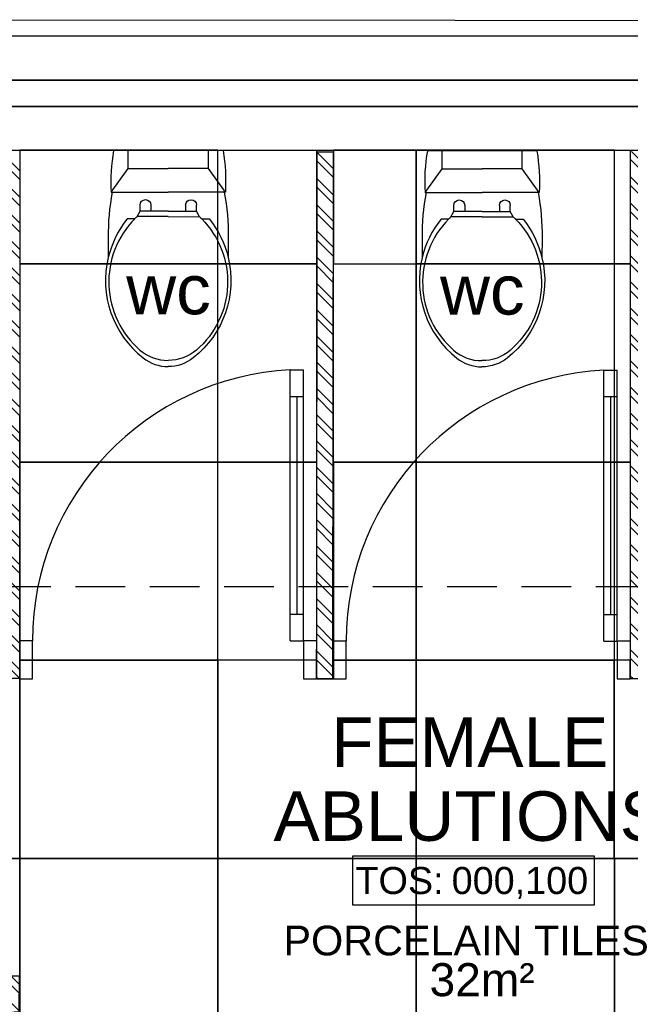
# Model space of a CAD drawing. Header units: millimetres. Extents: x -115474967 to 444143, y -74377 to 241828222.
# Tile 351 of 590: x -107302 to -105454, y 267567 to 270549. Entities that reach past the tile are written whole.
import ezdxf
from ezdxf.enums import TextEntityAlignment as Align

# ---------------------------------------------------------------- set-up
doc = ezdxf.new("R2010")
doc.units = ezdxf.units.MM
doc.header["$MEASUREMENT"] = 0
doc.linetypes.add('2DASHED', pattern=[0.75, 0.5, -0.25])
for name, color, linetype in [('00-1 FloorFinish', 1, 'Continuous'), ('00-1 FloorLevel', 7, 'Continuous'), ('00-2 Doors', 1, 'Continuous'), ('00-2 Sanitary', 8, 'Continuous'), ('00-2 Walls', 4, 'Continuous'), ('00-2 Windows', 1, 'Continuous'), ('00-6 H-Brickwork', 9, 'Continuous'), ('A-DOOR NUMBERS', 7, 'Continuous'), ('CEIL-PLAN', 7, 'Continuous'), ('TEXT-50', 2, 'Continuous')]:
    doc.layers.add(name, color=color, linetype=linetype)
doc.layers.add('00-1 Labels', color=4, linetype='Continuous', lineweight=35)
doc.layers.add('0_cons_01', color=40, linetype='Continuous', lineweight=0, plot=False)
doc.styles.add('ARIAL', font='arial.ttf')
doc.styles.add('TEXT-50', font='arial.ttf', dxfattribs={"height": 100})

# ---------------------------------------------------------------- blocks, each defined once
blk = doc.blocks.new('gf')
for p, q in [((192800, 61204), (192800, 61535.5)), ((192983.3, 61455.1), (192965, 61455.1)), ((193000.1, 61464.2), (192983.3, 61455.1)), ((192983.3, 61422.3), (192983.3, 61455.1)), ((192965, 61422.3), (192983.3, 61422.3)), ((192983.3, 61369.8), (192983.3, 61422.3)), ((192983.3, 61369.8), (192983.3, 61317.2)), ((192965, 61317.2), (192983.3, 61317.2)), ((192983.3, 61317.2), (192983.3, 61284.4)), ((192983.3, 61284.4), (192965, 61284.4)), ((193000.1, 61275.3), (192983.3, 61284.4))]:
    blk.add_line(p, q)
for points in [[(192800, 61535.5, -0.056711), (192926, 61542.5), (192926, 61539.3)], [(192926.2, 61539.3, -0.052121), (193063.4, 61551.2), (193123.6, 61551.2, -0.14456)], [(193006.9, 61493.9, -0.11024), (193123.6, 61551.2, -0.16845)], [(193006.9, 61471.2, -0.434217), (193404.1, 61455.1, -0.182634), (193435.2, 61369.8, -2.693815)], [(193123.6, 61551.2, -0.292914), (193427.7, 61445.9, -0.16845), (193454.2, 61369.8, -2.883082)], [(193006.9, 61471.2), (193006.9, 61493.9, -0.416606)], [(193000.1, 61464.2, -0.008985), (193006.9, 61471.2, -0.182634)], [(193000.1, 61369.8), (193000.1, 61464.2, -0.444938)], [(193000.1, 61369.8), (193000.1, 61275.3, 0.008985)], [(193006.9, 61268.3, 0.434217), (193404.1, 61284.4, 0.182634), (193435.2, 61369.8, 2.693815)], [(193123.6, 61188.3, 0.292914), (193427.7, 61293.6, 0.16845), (193454.2, 61369.8, 2.883082)], [(193000.1, 61275.3, 0.008985), (193006.9, 61268.3, 0.182634)], [(193006.9, 61268.3), (193006.9, 61245.6, 0.416606)], [(193006.9, 61245.6, 0.11024), (193123.6, 61188.3, 0.16845)], [(192800, 61204, 0.056711), (192926, 61197), (192926, 61200.2)], [(192926.2, 61200.2, 0.052121), (193063.4, 61188.3), (193123.6, 61188.3, 0.14456)]]:
    blk.add_lwpolyline(points, format="xyb")
for points in [[(192926, 61542.5), (192854, 61491), (192800, 61491)], [(192926, 61539.3), (192926, 61369.8)], [(192854, 61491), (192854, 61369.8)], [(192854, 61248.5), (192854, 61369.8)], [(192926, 61200.2), (192926, 61369.8)], [(192926, 61197), (192854, 61248.5), (192800, 61248.5)]]:
    blk.add_lwpolyline(points)
for centre in [(192965, 61438.7), (192965, 61300.8)]:
    blk.add_arc(centre, 16.4, 90, 270)
blk = doc.blocks.new('Room Tags')
at = {"layer": '00-1 FloorLevel', "color": 2}
blk.add_lwpolyline([(-571.3, -75.7), (646.5, -75.7), (646.5, -324.7), (-571.3, -324.7)], close=True, dxfattribs=at)
at = {"layer": '00-1 FloorFinish', "style": 'ARIAL'}
blk.add_attdef('F-FINISH', text='', height=150, dxfattribs=at).set_placement((5.1, -578), align=Align.CENTER)
at = {"layer": '00-1 FloorLevel', "style": 'ARIAL'}
blk.add_text('TOS:', height=136.36, dxfattribs=at).set_placement((-557.4, -200.2), align=Align.MIDDLE_LEFT)
blk.add_attdef('000,000', text='', height=136.4, dxfattribs=at).set_placement((606.9, -200.2), align=Align.MIDDLE_RIGHT)
at = {"layer": '00-1 Labels', "style": 'ARIAL'}
for tag, p in [('ROOM1?', (19, 746.2)), ('ROOM2?', (19, 373.1)), ('ROOM3?', (19, 0))]:
    blk.add_attdef(tag, text='', height=250, dxfattribs=at).set_placement(p, align=Align.CENTER)

msp = doc.modelspace()

# ---------------------------------------------------------------- hatches: boundary and pattern name
at = {"layer": '00-6 H-Brickwork'}
h = msp.add_hatch(dxfattribs=at)
h.set_pattern_fill('ANSI32', color=256, scale=150, angle=450, style=0)
h.set_pattern_definition([(135, (14085.39, 0), (-39.774756, -39.774756), []), (135, (14085.39, 26.517), (-39.774756, -39.774756), [])])
h.paths.add_polyline_path([(-109260.08217, 270268.53784), (-109150.19608, 270268.53422), (-109150.19608, 270383.4416), (-109058.42578, 270383.47371), (-109058.42578, 270268.53422), (-108948.63072, 270268.51248), (-108948.42578, 270498.29396), (-109258.32202, 270498.29396)])
h.paths.add_polyline_path([(-108948.63072, 270153.32183), (-109260.19608, 270153.32183), (-109260.19608, 270268.53422), (-108948.63072, 270268.50592)], flags=17)
h.paths.add_polyline_path([(-107303.97852, 267542.95615), (-110870.91859, 267542.95615), (-110870.92005, 267184.13279), (-111099.69926, 267184.16443), (-111099.73128, 267294.33039), (-110984.13263, 267294.33039), (-110984.89939, 267655.29973), (-109375.20646, 267658.71902), (-109380.86351, 270321.85747), (-109265.86379, 270322.11662), (-109260.19608, 269354.14194), (-108362.03114, 269354.14194), (-108362.03114, 269304.14194), (-109260.19608, 269304.13421), (-109260.19608, 268504.13368), (-108362.03114, 268504.13368), (-108362.03114, 268454.13368), (-109260.19608, 268454.13274), (-109260.19608, 267652.95615), (-107303.89194, 267652.95612)])
h.paths.add_polyline_path([(-109610.86301, 270321.38377), (-109380.86522, 270321.85738), (-109380.62985, 270211.85786), (-109495.02964, 270211.61485), (-109490.45042, 267773.47446), (-111099.66512, 267771.37479), (-111099.74655, 267184.16451), (-111213.89911, 267184.18035), (-111214.81325, 267884.81187), (-109605.69449, 267888.22997), (-109605.6157, 267851.13878)])
h.paths.add_polyline_path([(-107353.18352, 268552.94153), (-107301.93173, 268552.94153), (-107301.93173, 270143.17954), (-107353.18352, 270143.17954)])
h.paths.add_polyline_path([(-106403.79542, 268552.44538), (-106352.21745, 268552.44538), (-106352.21745, 270147.39224), (-106403.79542, 270147.39224)])
h.paths.add_polyline_path([(-105453.77199, 268551.92727), (-105402.20687, 268551.92727), (-105402.20687, 270149.00282), (-105453.77199, 270149.00282)])
h.paths.add_polyline_path([(-101721.713, 270378.88833), (-104503.42654, 270378.88833), (-104503.42654, 270495.68108), (-101721.713, 270495.68108)])
h.paths.add_polyline_path([(-104502.67338, 265155.25751), (-103861.43127, 265154.83502), (-103861.43127, 265264.83504), (-104392.67338, 265265.18506), (-104392.67338, 267465.18554), (-101441.74628, 267465.18556), (-101441.74628, 265265.18506), (-102761.35902, 265264.11025), (-102761.43151, 265154.11027), (-101331.74628, 265155.18506), (-101331.67713, 267575.18556), (-104392.67338, 267575.18556), (-104392.67338, 270150.61523), (-101831.8551, 270150.61523), (-101832.77079, 268473.49915), (-101722.74451, 268473.49915), (-101721.713, 270378.88429), (-101831.713, 270378.88833), (-101831.713, 270264.78479), (-104393.49383, 270265.61016), (-104393.42654, 270378.88833), (-104503.47702, 270379.97591)])
h.paths.add_polyline_path([(-100822.74451, 268472.94781), (-100772.01697, 268472.94781), (-100772.01697, 270145.76617), (-100822.74451, 270145.76617)])
h.paths.add_polyline_path([(-99872.97549, 268137.32336), (-99456.30081, 268137.09656), (-99456.25182, 268227.09655), (-99762.9244, 268227.26347), (-99761.83551, 270143.99884), (-99436.85793, 270143.99884), (-99436.74422, 270261.68049), (-99871.72212, 270262.10074)])
h.paths.add_polyline_path([(-99871.7221, 270262.13645), (-99761.61102, 270261.99435), (-99761.61102, 270376.99438), (-99546.52198, 270377.10066), (-99546.52198, 270261.68049), (-99436.74421, 270261.68296), (-99436.52198, 270491.68034), (-99871.61102, 270491.68034)])
h.paths.add_polyline_path([(-98762.43622, 269126.3182), (-98711.7444, 269126.3182), (-98711.7444, 270143.99884), (-98762.43622, 270143.99884)])
h.paths.add_polyline_path([(-97712.32578, 269126.40399), (-97661.62803, 269126.40399), (-97661.62803, 270143.99884), (-97712.32578, 270143.99884)], flags=17)
h.paths.add_polyline_path([(-97071.53883, 270259.39761), (-96961.52288, 270259.39511), (-96961.41186, 270374.28876), (-96551.35101, 270374.28876), (-96551.35101, 270259.12945), (-96441.43927, 270259.05413), (-96441.34536, 270488.78626), (-97071.52288, 270488.78625)])
h.paths.add_polyline_path([(-96442.59513, 266505.83408), (-96662.59513, 266545.28649), (-96662.59513, 268135.57592), (-98256.30098, 268136.44339), (-98256.252, 268226.44338), (-96661.50193, 268225.57591), (-96661.50193, 270143.99884), (-97071.572, 270143.99884), (-97071.53883, 270259.39511), (-96441.43927, 270259.05214)])
h.paths.add_polyline_path([(-102665.60228, 263929.62036), (-102665.6022, 264149.62036), (-99866.75339, 264149.62036), (-99866.75339, 264827.42455), (-99756.75339, 264827.42455), (-99756.75339, 264149.62036), (-97688.94996, 264149.62036), (-97691.0228, 266182.58981), (-99873.09098, 266182.58981), (-99873.77765, 267068.0994), (-99763.77765, 267068.44231), (-99763.77765, 266403.02968), (-96705.99403, 266403.02968), (-96745.52532, 266182.58981), (-97477.09582, 266182.58981), (-97468.06649, 263929.62036), (-99073.81807, 263929.62036), (-99073.81807, 263840.89071), (-99293.54254, 263840.89071), (-99293.81914, 263929.62036)])
h.paths.add_polyline_path([(-110980.11471, 264159.62015), (-110980.10231, 264274.31633), (-111095.10219, 264274.16628), (-111095.22, 264384.33281), (-110870.91859, 264384.13517), (-110870.91859, 264274.61277), (-105532.3587, 264274.62036), (-105532.3587, 266949.61603), (-105422.3587, 266949.61603), (-105422.3587, 264149.62036), (-103974.10601, 264149.62036), (-103974.10601, 263929.62036), (-105532.3587, 263929.62036), (-109252.28503, 263929.62036), (-109252.28503, 263873.55477), (-109482.16432, 263873.06649), (-109482.1654, 263983.06646), (-109367.46422, 263983.06583), (-109367.46422, 264044.61972), (-105532.3587, 264044.62036), (-105532.3587, 264159.62036)])
h.paths.add_polyline_path([(-111209.65275, 263929.62036), (-111210.24584, 264384.18273), (-111095.24593, 264384.33278), (-111095.24593, 264044.62036), (-109482.52981, 264044.62036), (-109482.1654, 263873.06646), (-109597.16516, 263872.82219), (-109597.16516, 263929.62036)])

# ---------------------------------------------------------------- linework, layer by layer
for points in [[(-107301.63865, 269808.78825), (-106701.63865, 269808.78825), (-106701.63865, 270153.32178), (-107301.63865, 270153.32178)], [(-106403.79542, 269808.78825), (-106701.63865, 269808.78825), (-106701.63865, 270153.32178), (-106403.79542, 270153.32178)], [(-106352.38272, 269808.44196), (-106101.63865, 269808.78825), (-106101.63865, 270153.32178), (-106352.38272, 270152.97548)], [(-106101.63865, 269808.78825), (-105501.63865, 269808.78825), (-105501.63865, 270153.32178), (-106101.63865, 270153.32178)], [(-105453.77199, 269808.78825), (-105501.63865, 269808.78825), (-105501.63865, 270153.32178), (-105453.77199, 270153.32178)], [(-107301.63865, 269208.78825), (-106701.63865, 269208.78825), (-106701.63865, 269808.78825), (-107301.63865, 269808.78825)], [(-106403.79542, 269208.78825), (-106701.63865, 269208.78825), (-106701.63865, 269808.78825), (-106403.79542, 269808.78825)], [(-106352.85098, 269208.44242), (-106101.63865, 269208.78825), (-106101.63865, 269808.78825), (-106352.85098, 269808.44242)], [(-106101.63865, 269208.78825), (-105501.63865, 269208.78825), (-105501.63865, 269808.78825), (-106101.63865, 269808.78825)], [(-105453.74099, 269208.78825), (-105501.63865, 269208.78825), (-105501.63865, 269808.78825), (-105453.74099, 269808.78825)], [(-107301.63865, 268608.78825), (-106701.63865, 268608.78825), (-106701.63865, 269208.78825), (-107301.63865, 269208.78825)], [(-106403.79542, 268608.78815), (-106701.63865, 268608.78815), (-106701.63865, 269208.78825), (-106403.79542, 269208.78825)], [(-106352.21745, 268608.78825), (-106101.63865, 268608.78825), (-106101.63865, 269208.78825), (-106352.21745, 269208.78825)], [(-106101.63865, 268608.78825), (-105501.63865, 268608.78825), (-105501.63865, 269208.78825), (-106101.63865, 269208.78825)], [(-105453.74099, 268608.78825), (-105501.63865, 268608.78825), (-105501.63865, 269208.78825), (-105453.74099, 269208.78825)], [(-107901.63865, 268008.78825), (-107301.63865, 268008.78825), (-107301.63865, 268608.78825), (-107301.93173, 268552.94153), (-107353.18352, 268552.94153), (-107353.18352, 268608.82859), (-107901.63865, 268608.78825)], [(-107301.63865, 268008.78825), (-106701.63865, 268008.78825), (-106701.63865, 268608.78825), (-107301.63865, 268608.78825)], [(-106701.63865, 268008.78825), (-106101.63865, 268008.78825), (-106101.63865, 268608.78825), (-106352.21745, 268608.78825), (-106352.21745, 268552.44538), (-106403.79544, 268552.44538), (-106403.79542, 268608.78825), (-106701.63865, 268608.78825)], [(-106102.24368, 268008.78825), (-105502.24368, 268008.78825), (-105502.24368, 268608.78825), (-106102.24368, 268608.78825)], [(-105502.24368, 268008.78825), (-104902.24368, 268008.78825), (-104902.24368, 268608.78825), (-105402.21286, 268608.76463), (-105402.20687, 268551.92727), (-105453.77199, 268551.92727), (-105453.74099, 268608.78825), (-105502.24368, 268608.78825)], [(-107303.89194, 267652.95612), (-107303.97852, 267542.95615), (-107319.8187, 267542.95615), (-107319.8187, 267408.78825), (-107301.63865, 267408.78825), (-107301.63865, 268008.78825), (-107901.63865, 268008.78825), (-107901.63789, 267652.97448)], [(-107301.63865, 267408.78825), (-106701.63865, 267408.78825), (-106701.63865, 268008.78825), (-107301.63865, 268008.78825)], [(-106701.63865, 267408.78825), (-106101.63865, 267408.78825), (-106101.63865, 268008.78825), (-106701.63865, 268008.78825)], [(-106101.63865, 267408.78825), (-105501.63865, 267408.78825), (-105501.63865, 268008.78825), (-106101.63865, 268008.78825)], [(-105501.63865, 267408.78825), (-104901.63865, 267408.78825), (-104901.63865, 268008.78825), (-105501.63865, 268008.78825)]]:
    msp.add_lwpolyline(points, close=True)
at = {"layer": '00-2 Doors'}
for p, q in [((-106483.18354, 268667.90219), (-106483.18354, 269487.90219)), ((-106483.18354, 269487.90219), (-106443.18354, 269487.90219)), ((-106443.18354, 268667.90219), (-106443.18354, 269487.90219)), ((-105533.772, 268666.92727), (-105533.772, 269486.92727)), ((-105533.772, 269486.92727), (-105493.772, 269486.92727)), ((-105493.772, 268666.92727), (-105493.772, 269486.92727)), ((-106483.18354, 269407.90219), (-106443.18354, 269407.90219)), ((-106463.18354, 269407.90219), (-106463.18354, 268747.90219)), ((-105533.772, 269406.92727), (-105493.772, 269406.92727)), ((-105513.772, 269406.92727), (-105513.772, 268746.92727)), ((-106483.18354, 268747.90219), (-106443.18354, 268747.90219)), ((-105533.772, 268746.92727), (-105493.772, 268746.92727)), ((-107263.18354, 268667.90219), (-107303.18354, 268667.90219)), ((-107263.18354, 268552.90219), (-107263.18354, 268667.90219)), ((-106483.18354, 268667.90219), (-106443.18354, 268667.90219)), ((-106403.18354, 268667.90219), (-106443.18354, 268667.90219)), ((-106443.18354, 268667.90219), (-106443.18354, 268552.90219)), ((-106403.18354, 268667.90219), (-106403.18354, 268552.90219)), ((-106313.772, 268666.92727), (-106353.772, 268666.92727)), ((-106353.772, 268551.92727), (-106353.772, 268666.92727)), ((-106313.772, 268551.92727), (-106313.772, 268666.92727)), ((-105533.772, 268666.92727), (-105493.772, 268666.92727)), ((-105453.772, 268666.92727), (-105493.772, 268666.92727)), ((-105493.772, 268666.92727), (-105493.772, 268551.92727)), ((-105453.772, 268666.92727), (-105453.772, 268551.92727)), ((-107303.18354, 268552.90219), (-107263.18354, 268552.90219)), ((-106443.18354, 268552.90219), (-106403.18354, 268552.90219)), ((-106353.772, 268551.92727), (-106313.772, 268551.92727)), ((-105493.772, 268551.92727), (-105453.772, 268551.92727))]:
    msp.add_line(p, q, dxfattribs=at)
for centre in [(-106441.41365, 268667.19425), (-105492.00212, 268666.21933)]:
    msp.add_arc(centre, 821.77019, 92.91355157, 179.95064081, dxfattribs=at)
at = {"layer": '00-2 Walls'}
for p, q in [((-106403.79542, 268552.44538), (-106403.74634, 268642.44537)), ((-106403.79542, 268552.44538), (-106403.74634, 268642.44537)), ((-106403.79542, 268552.44538), (-106403.74634, 268642.44537)), ((-106353.77187, 268552.4181), (-106353.72279, 268642.41809)), ((-106353.77187, 268552.4181), (-106353.72279, 268642.41809)), ((-106353.77187, 268552.4181), (-106353.72279, 268642.41809)), ((-106403.79542, 268552.44538), (-106366.79543, 268552.4252)), ((-106403.79542, 268552.44538), (-106366.79543, 268552.4252)), ((-106403.79542, 268552.44538), (-106366.79543, 268552.4252)), ((-106353.77187, 268552.4181), (-106390.77186, 268552.43828)), ((-106353.77187, 268552.4181), (-106390.77186, 268552.43828)), ((-106353.77187, 268552.4181), (-106390.77186, 268552.43828))]:
    msp.add_line(p, q, dxfattribs=at)
for points in [[(-99436.48772, 270541.78906), (-109258.2195, 270548.50583)], [(-106402.21742, 270147.44182), (-106403.71694, 268635.09406)], [(-106352.21745, 270147.39224), (-106402.21742, 270147.44182)], [(-106353.71697, 268635.04448), (-106352.21745, 270147.39224)], [(-106403.79544, 268552.44538), (-106353.77186, 268552.4181)]]:
    msp.add_lwpolyline(points, dxfattribs=at)
msp.add_lwpolyline([(-106403.79542, 268552.44538), (-106352.21745, 268552.44538), (-106352.21745, 270147.39224), (-106403.79542, 270147.39224)], close=True, dxfattribs=at)
at = {"layer": '00-2 Windows'}
for points in [[(-108948.47356, 270153.32178), (-104503.50855, 270153.32178), (-104503.4607, 270498.32177), (-108948.42571, 270498.32177)], [(-108868.44409, 270365.81068), (-104583.47908, 270365.83287), (-104583.47908, 270365.83287), (-108868.44409, 270365.81068)], [(-104583.49017, 270285.83287), (-108868.45518, 270285.81068), (-108868.45518, 270285.81068), (-104583.49017, 270285.83287)]]:
    msp.add_lwpolyline(points, close=True, dxfattribs=at)
at = {"layer": '0_cons_01'}
msp.add_lwpolyline([(-105422.3587, 266949.61603), (-105532.3587, 266949.61603), (-105532.3587, 264789.62032), (-107600.32982, 264789.62032), (-107600.32982, 264274.62036), (-108340.08635, 264274.68196), (-108340.08635, 264674.62036), (-110470.27856, 264674.61637), (-110470.27856, 267142.95615), (-107319.8187, 267142.95615), (-107319.61268, 267542.9642), (-107303.97853, 267542.95189), (-107303.89194, 267652.95612), (-108362.03106, 267652.95583), (-108362.03117, 270153.32178), (-107353.18352, 270153.36147), (-107353.16314, 268552.94153), (-107301.93173, 268552.94153), (-107301.63865, 270153.32178), (-106403.79542, 270153.32178), (-106403.79542, 268552.44538), (-106352.21745, 268552.44538), (-106352.38272, 270152.97548), (-105453.77199, 270153.32178)], dxfattribs=at)
at = {"layer": 'CEIL-PLAN', "color": 6, "linetype": '2DASHED', "ltscale": 300}
msp.add_lwpolyline([(-109607.69906, 268831.90936), (-104392.70047, 268831.90938)], dxfattribs=at)

# ---------------------------------------------------------------- block references
ref = msp.add_blockref('Room Tags', (-105951.13936, 268061.74915), dxfattribs=dict(xscale=0.6000000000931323, yscale=0.6000000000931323, zscale=0.6000000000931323))
ref.add_attrib('ROOM2?', 'FEMALE', dxfattribs={"layer": '00-1 Labels', "height": 150, "style": 'ARIAL'}).set_placement((-105939.73936, 268285.61095), align=Align.CENTER)
ref.add_attrib('ROOM3?', 'ABLUTIONS', dxfattribs={"layer": '00-1 Labels', "height": 150, "style": 'ARIAL'}).set_placement((-105939.73936, 268061.74915), align=Align.CENTER)
ref.add_attrib('000,000', '000,100', dxfattribs={"layer": '00-1 FloorLevel', "height": 81.818182, "style": 'ARIAL'}).set_placement((-105581.2887, 267941.6434), align=Align.MIDDLE_RIGHT)
ref.add_attrib('F-FINISH', 'PORCELAIN TILES', dxfattribs={"layer": '00-1 FloorFinish', "height": 90, "style": 'ARIAL'}).set_placement((-105948.09083, 267714.94963), align=Align.CENTER)
at = {"layer": '00-2 Sanitary', "xscale": -1, "rotation": 89.96596167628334}
for p in [(-45367.7922, 462915.62771), (-44417.99506, 462914.77675)]:
    msp.add_blockref('gf', p, dxfattribs=at)

# ---------------------------------------------------------------- texts
at = {"layer": 'A-DOOR NUMBERS', "color": 1, "insert": (-106061.4289, 267691.37963), "char_height": 100, "width": 374.3282376, "attachment_point": 1, "style": 'ARIAL'}
msp.add_mtext('32m²', dxfattribs=at)
at = {"layer": 'TEXT-50', "linetype": 'Continuous', "lineweight": 0, "char_height": 150, "width": 313.3830209, "attachment_point": 9, "line_spacing_factor": 0.938532, "style": 'TEXT-50'}
for insert in [(-106666.10251, 269654.23728), (-105716.30536, 269653.38632)]:
    msp.add_mtext('\\pxql;wc', dxfattribs=dict(at, insert=insert))

doc.saveas('drawing.dxf')
